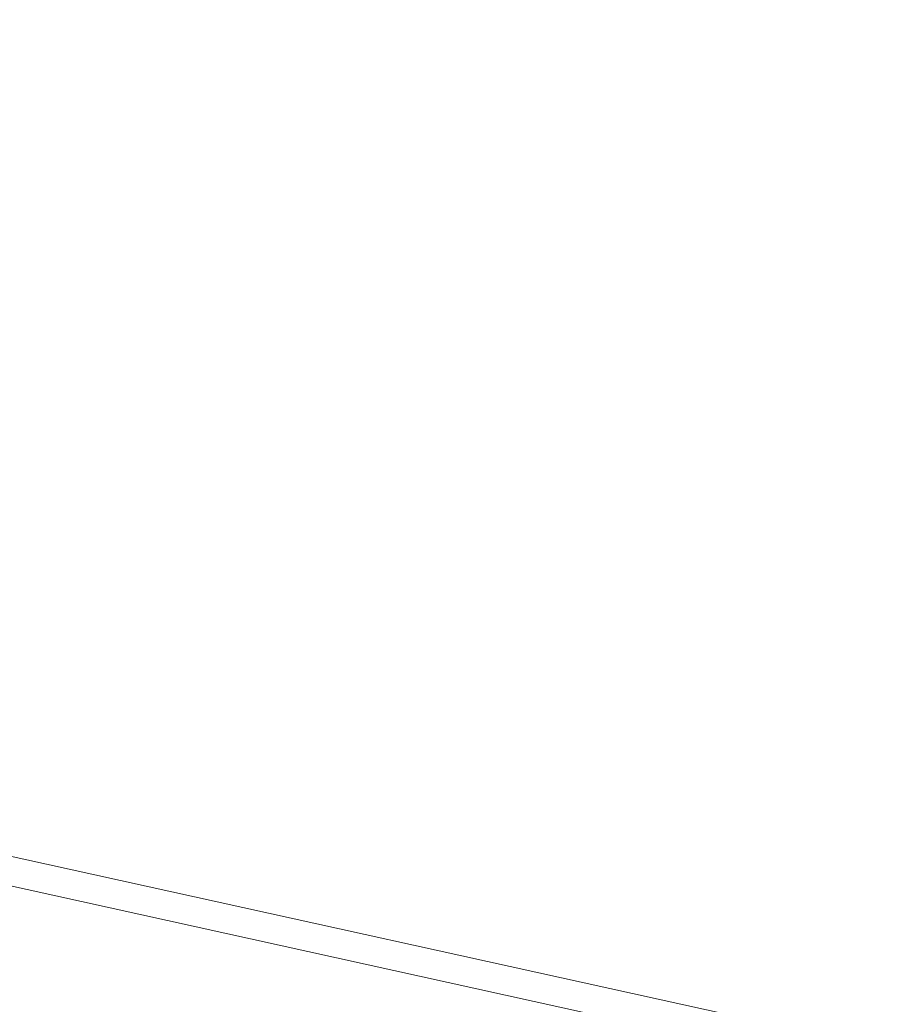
# Model space of a CAD drawing. Header units: millimetres. Extents: x -4738 to 65662, y -68080 to 6847.
# Tile 949 of 1056: x 26585 to 26765, y 869 to 1071. Entities that reach past the tile are written whole.
import ezdxf

# ---------------------------------------------------------------- set-up
doc = ezdxf.new("R2010")
doc.units = ezdxf.units.MM
doc.layers.add('COTAS_P', color=1, linetype='Continuous', lineweight=0)
doc.layers.add('lateral_C10', color=7, linetype='Continuous', lineweight=0)
doc.dimstyles.new('R19_100', dxfattribs={"dimtxt": 250, "dimasz": 150, "dimexe": 150, "dimexo": 80, "dimgap": 100, "dimtad": 1, "dimtih": 1, "dimtoh": 1, "dimdsep": 46, "dimcen": 0.09, "dimadec": 0, "dimazin": 0, "dimtfac": 1, "dimtdec": 4, "dimtofl": 0, "dimtmove": 0, "dimatfit": 3, "dimfxl": 1, "dimtolj": 1, "dimtzin": 0, "dimarcsym": 0})

# ---------------------------------------------------------------- blocks, each defined once
blk = doc.blocks.new('DIM_R31_9')
at = {"layer": 'COTAS_P'}
for p, q in [((26750.07, 1241), (27150.07, 1241)), ((27150.07, 1241), (27105.07, 1091)), ((27150.07, 0), (27150.07, 1241)), ((27150.07, 1241), (27195.07, 1091)), ((27150.07, 0), (27105.07, 150)), ((27150.07, 0), (27195.07, 150)), ((26750.07, 0), (27150.07, 0))]:
    blk.add_line(p, q, dxfattribs=at)
blk.add_text('1241 P', height=250, rotation=90, dxfattribs=at).set_placement((27050.07, 620.5))

msp = doc.modelspace()

# ---------------------------------------------------------------- linework, layer by layer
at = {"layer": 'lateral_C10'}
for p, q in [((26209.054, 981.537), (27093.107, 786.554)), ((27092.008, 780.674), (26207.955, 975.657))]:
    msp.add_line(p, q, dxfattribs=at)

# ---------------------------------------------------------------- dimensions: what is measured, and where the dimension line sits
at = {"layer": 'COTAS_P'}
dim = msp.add_aligned_dim(p1=(26750.067, 0), p2=(26750.067, 1241), distance=-400, text='<> P', dimstyle='R19_100', dxfattribs=at)
dim.commit()
dim.dimension.update_dxf_attribs({"geometry": 'DIM_R31_9', "text_midpoint": (27150.067, 620.5)})

doc.saveas('drawing.dxf')
